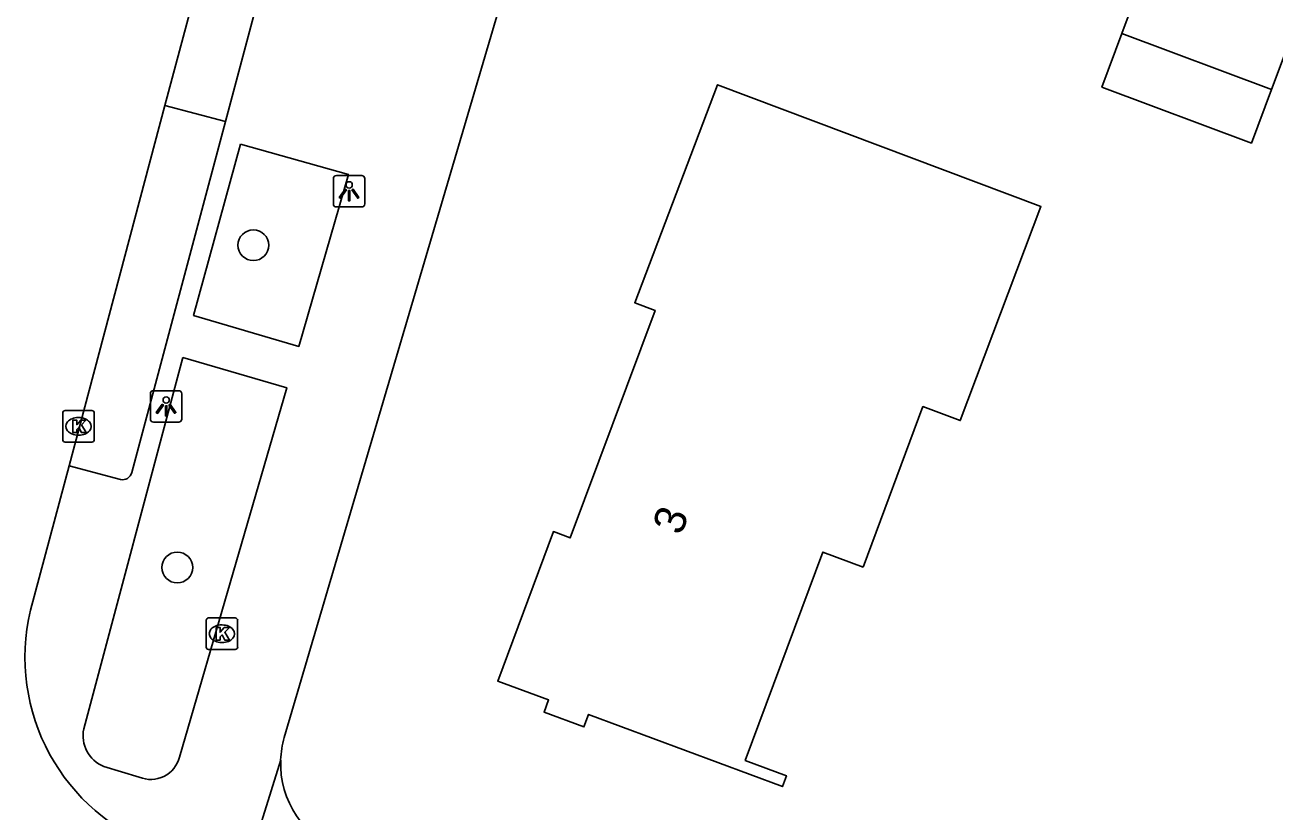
# Model space of a CAD drawing. Extents: x 163268 to 164360, y 381529 to 382285.
# Drawn here: x 163770.3 to 163810.02, y 382096.52 to 382121.52 of the extents above; entities that cross this region are included whole.
import ezdxf

# ---------------------------------------------------------------- set-up
doc = ezdxf.new("R2010")
doc.units = 0
for name, color, linetype in [('IMGEO_Boom', 7, 'Continuous'), ('IMGEO_Kolk', 7, 'Continuous'), ('IMGEO_Lichtpunt', 7, 'Continuous'), ('IMGEO_Pand', 7, 'Continuous'), ('IMGEO_Pand_nummerreeks', 7, 'Continuous'), ('IMGEO_Rijbaan_lokaal_open', 7, 'Continuous'), ('IMGEO_Voetpad_open', 7, 'Continuous')]:
    doc.layers.add(name, color=color, linetype=linetype)

msp = doc.modelspace()

# ---------------------------------------------------------------- linework, layer by layer
at = {"layer": 'IMGEO_Boom'}
for centre in [(163777.559, 382114.521), (163775.143, 382104.284)]:
    msp.add_circle(centre, 0.489, dxfattribs=at)
at = {"layer": 'IMGEO_Kolk'}
for p, q in [((163771.578, 382109.268), (163772.43, 382109.268)), ((163771.503, 382108.342), (163771.503, 382109.194)), ((163771.991, 382109.048), (163772.016, 382109.048)), ((163772.504, 382109.194), (163772.504, 382108.342)), ((163772.014, 382108.488), (163771.989, 382108.488)), ((163772.43, 382108.268), (163771.578, 382108.268)), ((163776.059, 382101.755), (163776.059, 382102.607)), ((163776.134, 382102.681), (163776.986, 382102.681)), ((163776.547, 382102.461), (163776.572, 382102.461)), ((163777.06, 382102.607), (163777.06, 382101.755)), ((163776.986, 382101.681), (163776.134, 382101.681)), ((163776.57, 382101.901), (163776.545, 382101.901))]:
    msp.add_line(p, q, dxfattribs=at)
for points in [[(163771.578, 382109.268), (163772.43, 382109.268)], [(163771.503, 382108.342), (163771.503, 382109.194)], [(163771.824, 382108.968), (163771.947, 382108.968), (163771.947, 382108.817), (163772.077, 382108.968), (163772.241, 382108.968), (163772.095, 382108.817), (163772.248, 382108.568), (163772.096, 382108.568), (163772.011, 382108.732), (163771.947, 382108.665), (163771.947, 382108.568), (163771.824, 382108.568), (163771.824, 382108.968)], [(163772.504, 382109.194), (163772.504, 382108.342)], [(163772.43, 382108.268), (163771.578, 382108.268)], [(163776.059, 382101.755), (163776.059, 382102.607)], [(163776.134, 382102.681), (163776.986, 382102.681)], [(163777.06, 382102.607), (163777.06, 382101.755)], [(163776.38, 382102.381), (163776.503, 382102.381), (163776.503, 382102.23), (163776.633, 382102.381), (163776.797, 382102.381), (163776.651, 382102.23), (163776.804, 382101.981), (163776.652, 382101.981), (163776.567, 382102.145), (163776.503, 382102.078), (163776.503, 382101.981), (163776.38, 382101.981), (163776.38, 382102.381)], [(163776.986, 382101.681), (163776.134, 382101.681)]]:
    msp.add_lwpolyline(points, dxfattribs=at)
for centre, start, end in [((163771.58, 382109.192), 91.552, 178.448), ((163771.58, 382109.192), 91.552, 178.448), ((163772.428, 382109.192), 1.552, 88.448), ((163772.428, 382109.192), 1.552, 88.448), ((163771.58, 382108.344), 181.552, 268.448), ((163771.58, 382108.344), 181.552, 268.448), ((163772.428, 382108.344), 271.552, 358.448), ((163772.428, 382108.344), 271.552, 358.448), ((163776.136, 382102.605), 91.552, 178.448), ((163776.136, 382102.605), 91.552, 178.448), ((163776.984, 382102.605), 1.552, 88.448), ((163776.984, 382102.605), 1.552, 88.448), ((163776.136, 382101.757), 181.552, 268.448), ((163776.136, 382101.757), 181.552, 268.448), ((163776.984, 382101.757), 271.552, 358.448), ((163776.984, 382101.757), 271.552, 358.448)]:
    msp.add_arc(centre, 0.0765, start, end, dxfattribs=at)
for centre, major_axis, ratio, start_param, end_param in [((163771.99, 382108.768), (-0.387, 0.002), 0.722429, 4.712389, 7.853982), ((163772.015, 382108.768), (-0.39, 0.002), 0.717154, 1.570796, 4.712389), ((163776.546, 382102.181), (-0.387, 0.002), 0.722429, 4.712389, 7.853982), ((163776.571, 382102.181), (-0.39, 0.002), 0.717154, 1.570796, 4.712389)]:
    msp.add_ellipse(centre, major_axis=major_axis, ratio=ratio, start_param=start_param, end_param=end_param, dxfattribs=at)
at = {"layer": 'IMGEO_Lichtpunt'}
for p, q in [((163780.103, 382116.64), (163780.103, 382115.833)), ((163780.103, 382116.64), (163780.103, 382115.833)), ((163781.005, 382116.735), (163780.197, 382116.735)), ((163781.005, 382116.735), (163780.197, 382116.735)), ((163781.099, 382115.833), (163781.099, 382116.64)), ((163781.099, 382115.833), (163781.099, 382116.64)), ((163780.197, 382115.739), (163781.005, 382115.739)), ((163780.197, 382115.739), (163781.005, 382115.739)), ((163774.289, 382109.805), (163774.289, 382108.998)), ((163774.289, 382109.805), (163774.289, 382108.998)), ((163775.191, 382109.9), (163774.383, 382109.9)), ((163775.191, 382109.9), (163774.383, 382109.9)), ((163775.285, 382108.998), (163775.285, 382109.805)), ((163775.285, 382108.998), (163775.285, 382109.805)), ((163774.383, 382108.904), (163775.191, 382108.904)), ((163774.383, 382108.904), (163775.191, 382108.904))]:
    msp.add_line(p, q, dxfattribs=at)
for points in [[(163780.477, 382116.304), (163780.516, 382116.276), (163780.328, 382116.014), (163780.29, 382116.041), (163780.477, 382116.304)], [(163780.579, 382116.256), (163780.626, 382116.256), (163780.626, 382115.934), (163780.579, 382115.934), (163780.579, 382116.256)], [(163780.689, 382116.276), (163780.727, 382116.303), (163780.914, 382116.041), (163780.875, 382116.013), (163780.689, 382116.276)], [(163774.663, 382109.469), (163774.702, 382109.441), (163774.514, 382109.179), (163774.476, 382109.206), (163774.663, 382109.469)], [(163774.765, 382109.421), (163774.812, 382109.421), (163774.812, 382109.099), (163774.765, 382109.099), (163774.765, 382109.421)], [(163774.875, 382109.441), (163774.913, 382109.468), (163775.1, 382109.206), (163775.061, 382109.178), (163774.875, 382109.441)]]:
    msp.add_lwpolyline(points, dxfattribs=at)
for centre in [(163780.602, 382116.438), (163774.788, 382109.603)]:
    msp.add_circle(centre, 0.0994, dxfattribs=at)
for centre, start, end in [((163780.197, 382116.64), 90, 180), ((163780.197, 382116.64), 90, 180), ((163781.005, 382116.64), 0, 90), ((163781.005, 382116.64), 0, 90), ((163780.197, 382115.833), 180, 270), ((163780.197, 382115.833), 180, 270), ((163781.005, 382115.833), 270, 0), ((163781.005, 382115.833), 270, 360), ((163774.383, 382109.805), 90, 180), ((163774.383, 382109.805), 90, 180), ((163775.191, 382109.805), 0, 90), ((163775.191, 382109.805), 0, 90), ((163774.383, 382108.998), 180, 270), ((163774.383, 382108.998), 180, 270), ((163775.191, 382108.998), 270, 0), ((163775.191, 382108.998), 270, 360)]:
    msp.add_arc(centre, 0.0946, start, end, dxfattribs=at)
at = {"layer": 'IMGEO_Pand'}
for points in [[(163805.154, 382121.244), (163809.365, 382132.517), (163804.351, 382134.389), (163802.583, 382129.763), (163801.673, 382130.104)], [(163811.978, 382124.968), (163809.909, 382119.463)], [(163809.909, 382119.463), (163809.27, 382117.763), (163804.518, 382119.542), (163805.154, 382121.244)], [(163809.909, 382119.463), (163805.154, 382121.244)], [(163796.937, 382104.298), (163795.653, 382104.776), (163793.188, 382098.156), (163794.496, 382097.669), (163794.367, 382097.323), (163788.208, 382099.616), (163788.061, 382099.221), (163786.794, 382099.693), (163786.937, 382100.076), (163785.324, 382100.677), (163787.091, 382105.423), (163787.63, 382105.222), (163790.323, 382112.453), (163789.679, 382112.693), (163792.305, 382119.621), (163802.581, 382115.753), (163800.02, 382108.949), (163798.835, 382109.395), (163796.937, 382104.298)]]:
    msp.add_lwpolyline(points, dxfattribs=at)
at = {"layer": 'IMGEO_Rijbaan_lokaal_open'}
for points in [[(163774.751, 382118.956), (163776.025, 382123.741)], [(163771.704, 382107.511), (163774.751, 382118.956)], [(163770.48, 382102.928), (163771.704, 382107.511)]]:
    msp.add_lwpolyline(points, dxfattribs=at)
msp.add_arc((163776.728, 382101.432), 6.425, 166.5345, 250.628, dxfattribs=at)
at = {"layer": 'IMGEO_Voetpad_open'}
for points in [[(163778.541, 382098.883), (163785.649, 382122.995), (163786.588, 382126.285)], [(163777.945, 382123.231), (163776.669, 382118.455)], [(163776.669, 382118.455), (163774.751, 382118.956)], [(163776.669, 382118.455), (163773.695, 382107.305)], [(163777.149, 382117.727), (163780.58, 382116.769), (163779.003, 382111.306), (163775.66, 382112.284), (163777.149, 382117.727)], [(163772.171, 382099.16), (163775.316, 382110.954)], [(163775.316, 382110.954), (163778.619, 382109.992), (163775.211, 382098.259)], [(163773.334, 382107.077), (163771.704, 382107.511)], [(163777.261, 382094.409), (163778.427, 382098.17)], [(163773.935, 382097.625), (163772.811, 382097.968)]]:
    msp.add_lwpolyline(points, dxfattribs=at)
for centre, radius, start, end in [((163773.4, 382107.372), 0.302, 257.303, 347.2483), ((163773.195, 382098.942), 1.047, 167.975, 248.4888), ((163781.496, 382098.045), 3.072, 164.1665, 177.6654), ((163774.3, 382098.492), 0.941, 247.2007, 345.6416), ((163781.42, 382098.06), 2.995, 177.8956, 249.6384)]:
    msp.add_arc(centre, radius, start, end, dxfattribs=at)

# ---------------------------------------------------------------- texts
at = {"layer": 'IMGEO_Pand_nummerreeks'}
msp.add_text('3', height=1, rotation=69.5734, dxfattribs=at).set_placement((163791.15, 382105.275))

doc.saveas('drawing.dxf')
